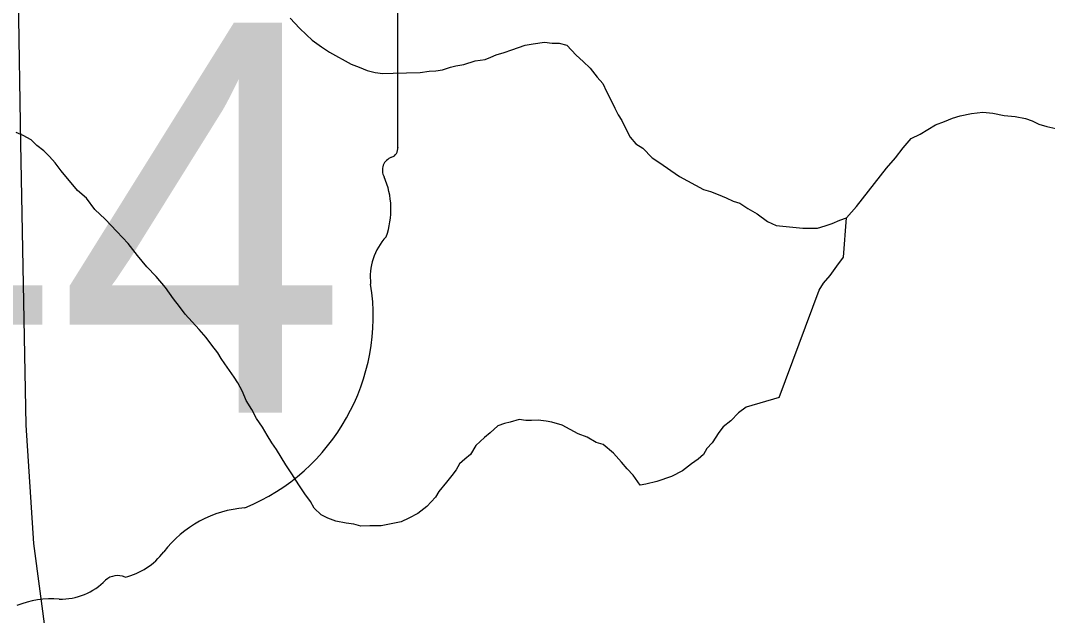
# Model space of a CAD drawing. Extents: x -59 to 82, y -3 to 49.
# Drawn here: x -53.8333 to -53.4859, y 43.325 to 43.5261 of the extents above; entities that cross this region are included whole.
import ezdxf

# ---------------------------------------------------------------- set-up
doc = ezdxf.new("R2010")
doc.units = 0
for name, color, linetype in [('GM_X_Minor_River', 7, 'Continuous'), ('GM_X_State_Route', 7, 'Continuous'), ('GM_X_State_Shield', 7, 'Continuous')]:
    doc.layers.add(name, color=color, linetype=linetype)

msp = doc.modelspace()

# ---------------------------------------------------------------- linework, layer by layer
at = {"layer": 'GM_X_Minor_River'}
for p, q in [((-53.74202021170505, 43.526848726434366), (-53.73888574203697, 43.523498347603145)), ((-53.73888574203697, 43.523498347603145), (-53.73654293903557, 43.52126918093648)), ((-53.73654293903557, 43.52126918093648), (-53.73459218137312, 43.51941312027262)), ((-53.73459218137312, 43.51941312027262), (-53.73148801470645, 43.51720478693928)), ((-53.73148801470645, 43.51720478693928), (-53.728772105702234, 43.515369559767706)), ((-53.669724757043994, 43.51534493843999), (-53.66708081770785, 43.51617448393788)), ((-53.66708081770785, 43.51617448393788), (-53.662550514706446, 43.51781652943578)), ((-53.662550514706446, 43.51781652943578), (-53.65989521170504, 43.518263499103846)), ((-53.65989521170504, 43.518263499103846), (-53.6560978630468, 43.51874266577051)), ((-53.6560978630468, 43.51874266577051), (-53.653423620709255, 43.51842827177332)), ((-53.653423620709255, 43.51842827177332), (-53.65113952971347, 43.518486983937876)), ((-53.65113952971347, 43.518486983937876), (-53.64845392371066, 43.517791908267)), ((-53.64845392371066, 43.517791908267), (-53.64532134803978, 43.51444152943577)), ((-53.728772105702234, 43.515369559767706), (-53.721433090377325, 43.51136198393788)), ((-53.683334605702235, 43.51118774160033), (-53.67955619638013, 43.51242827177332)), ((-53.67955619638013, 43.51242827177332), (-53.67613763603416, 43.51289418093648)), ((-53.67613763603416, 43.51289418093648), (-53.6742550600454, 43.51370668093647)), ((-53.6742550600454, 43.51370668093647), (-53.67237248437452, 43.51451728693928)), ((-53.67237248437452, 43.51451728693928), (-53.669724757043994, 43.51534493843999)), ((-53.64532134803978, 43.51444152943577), (-53.64298043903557, 43.51221425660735)), ((-53.64298043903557, 43.51221425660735), (-53.64063574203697, 43.509985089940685)), ((-53.721433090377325, 43.51136198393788), (-53.71873990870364, 43.51028622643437)), ((-53.71873990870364, 43.51028622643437), (-53.71604483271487, 43.509212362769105)), ((-53.71604483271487, 43.509212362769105), (-53.71336112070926, 43.50851728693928)), ((-53.698122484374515, 43.50852486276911), (-53.69508649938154, 43.50898130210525)), ((-53.69508649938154, 43.50898130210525), (-53.69280240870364, 43.509041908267)), ((-53.69280240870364, 43.509041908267), (-53.69052778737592, 43.50948130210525)), ((-53.69052778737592, 43.50948130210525), (-53.68788384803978, 43.510310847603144)), ((-53.68788384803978, 43.510310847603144), (-53.68598990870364, 43.51073887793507)), ((-53.68598990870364, 43.51073887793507), (-53.683334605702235, 43.51118774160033)), ((-53.64063574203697, 43.509985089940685), (-53.63827399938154, 43.50699645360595)), ((-53.71336112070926, 43.50851728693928), (-53.71068498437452, 43.50820478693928)), ((-53.71068498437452, 43.50820478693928), (-53.70726074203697, 43.508291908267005)), ((-53.70726074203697, 43.508291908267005), (-53.702690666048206, 43.508409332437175)), ((-53.702690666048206, 43.508409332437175), (-53.698122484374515, 43.50852486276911)), ((-53.63827399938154, 43.50699645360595), (-53.63631187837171, 43.504759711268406)), ((-53.63631187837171, 43.504759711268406), (-53.63510165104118, 43.50212145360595)), ((-53.63510165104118, 43.50212145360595), (-53.6335012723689, 43.49911387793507)), ((-53.6335012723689, 43.49911387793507), (-53.63229293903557, 43.49647562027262)), ((-53.63229293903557, 43.49647562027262), (-53.63109218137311, 43.49421993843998)), ((-53.511628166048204, 43.494699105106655), (-53.50783271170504, 43.49510819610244)), ((-53.50783271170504, 43.49510819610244), (-53.504412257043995, 43.49475213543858)), ((-53.63109218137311, 43.49421993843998), (-53.62990089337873, 43.49234304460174)), ((-53.62990089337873, 43.49234304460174), (-53.6286906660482, 43.48970668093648)), ((-53.52374748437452, 43.49080895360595), (-53.52071907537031, 43.49197183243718)), ((-53.52071907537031, 43.49197183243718), (-53.51807134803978, 43.49313092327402)), ((-53.51807134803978, 43.49313092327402), (-53.51541983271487, 43.49391122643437)), ((-53.51541983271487, 43.49391122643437), (-53.511628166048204, 43.494699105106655)), ((-53.504412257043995, 43.49475213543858), (-53.50061112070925, 43.49401728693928)), ((-53.50061112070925, 43.49401728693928), (-53.49680809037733, 43.49366501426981)), ((-53.49680809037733, 43.49366501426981), (-53.49338574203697, 43.492928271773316)), ((-53.49338574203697, 43.492928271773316), (-53.49110354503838, 43.49218395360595)), ((-53.49110354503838, 43.49218395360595), (-53.4888137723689, 43.49105895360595)), ((-53.83243309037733, 43.48719342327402), (-53.83474748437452, 43.488276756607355)), ((-53.6286906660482, 43.48970668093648), (-53.62708839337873, 43.48669721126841)), ((-53.52903915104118, 43.48772751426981), (-53.52639331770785, 43.489269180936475)), ((-53.52639331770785, 43.489269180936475), (-53.52374748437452, 43.49080895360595)), ((-53.4888137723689, 43.49105895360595), (-53.48615089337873, 43.49031652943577)), ((-53.48615089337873, 43.49031652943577), (-53.48310543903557, 43.489577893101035)), ((-53.82972854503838, 43.485736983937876), (-53.83243309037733, 43.48719342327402)), ((-53.82777778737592, 43.48388092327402), (-53.82972854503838, 43.485736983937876)), ((-53.62708839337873, 43.48669721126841), (-53.625128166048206, 43.484460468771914)), ((-53.625128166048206, 43.484460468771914), (-53.622804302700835, 43.482994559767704)), ((-53.53469634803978, 43.483121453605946), (-53.5320637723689, 43.48618395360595)), ((-53.5320637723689, 43.48618395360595), (-53.52903915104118, 43.48772751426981)), ((-53.82544634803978, 43.48203433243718), (-53.82777778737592, 43.48388092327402)), ((-53.82349180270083, 43.48017827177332), (-53.82544634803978, 43.48203433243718)), ((-53.622804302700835, 43.482994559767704), (-53.61967172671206, 43.479644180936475)), ((-53.53732702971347, 43.47967827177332), (-53.53469634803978, 43.483121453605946)), ((-53.82153157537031, 43.47793963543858), (-53.82349180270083, 43.48017827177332)), ((-53.81955998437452, 43.47532031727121), (-53.82153157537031, 43.47793963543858)), ((-53.61967172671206, 43.479644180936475), (-53.6173478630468, 43.47817827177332)), ((-53.6173478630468, 43.47817827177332), (-53.610368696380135, 43.47339986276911)), ((-53.54033649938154, 43.47623319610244), (-53.53732702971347, 43.47967827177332)), ((-53.81405430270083, 43.46860062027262), (-53.81955998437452, 43.47532031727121)), ((-53.550484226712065, 43.46322562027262), (-53.54033649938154, 43.47623319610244)), ((-53.610368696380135, 43.47339986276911), (-53.607664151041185, 43.47194342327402)), ((-53.607664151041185, 43.47194342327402), (-53.60496149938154, 43.47048698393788)), ((-53.60496149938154, 43.47048698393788), (-53.60225695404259, 43.46903243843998)), ((-53.810940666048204, 43.46601160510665), (-53.81405430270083, 43.46860062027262)), ((-53.60225695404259, 43.46903243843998), (-53.59995392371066, 43.46832789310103)), ((-53.59995392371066, 43.46832789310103), (-53.59725884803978, 43.46725213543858)), ((-53.59725884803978, 43.46725213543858), (-53.594565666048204, 43.466178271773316)), ((-53.80817930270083, 43.462269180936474), (-53.810940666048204, 43.46601160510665)), ((-53.594565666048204, 43.466178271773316), (-53.592251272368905, 43.46509304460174)), ((-53.592251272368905, 43.46509304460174), (-53.589948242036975, 43.46438849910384)), ((-53.589948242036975, 43.46438849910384), (-53.58723612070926, 43.46255327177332)), ((-53.80466415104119, 43.45892827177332), (-53.80817930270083, 43.462269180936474)), ((-53.58723612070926, 43.46255327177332), (-53.58413952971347, 43.46072372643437)), ((-53.58413952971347, 43.46072372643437), (-53.58064521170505, 43.45814418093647)), ((-53.553872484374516, 43.459396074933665), (-53.550484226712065, 43.46322562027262)), ((-53.800751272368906, 43.45483546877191), (-53.80466415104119, 43.45892827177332)), ((-53.58064521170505, 43.45814418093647), (-53.57771718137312, 43.45686008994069)), ((-53.57771718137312, 43.45686008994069), (-53.56865089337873, 43.45586766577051)), ((-53.56371528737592, 43.45590175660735), (-53.561063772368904, 43.4566820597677)), ((-53.561063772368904, 43.4566820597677), (-53.558791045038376, 43.45746046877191)), ((-53.558791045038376, 43.45746046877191), (-53.55614331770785, 43.458619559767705)), ((-53.55614331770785, 43.458619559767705), (-53.553872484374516, 43.459396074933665)), ((-53.55490089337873, 43.44607599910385), (-53.553872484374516, 43.459396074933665)), ((-53.79683460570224, 43.45074077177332), (-53.800751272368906, 43.45483546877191)), ((-53.56865089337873, 43.45586766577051), (-53.56751263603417, 43.45587524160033)), ((-53.56751263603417, 43.45587524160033), (-53.56371528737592, 43.45590175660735)), ((-53.79368309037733, 43.446629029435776), (-53.79683460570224, 43.45074077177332)), ((-53.790541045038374, 43.44289607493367), (-53.79368309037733, 43.446629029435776)), ((-53.7874084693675, 43.43954569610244), (-53.790541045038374, 43.44289607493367)), ((-53.5594103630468, 43.43995478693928), (-53.55715657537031, 43.443015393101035)), ((-53.55715657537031, 43.443015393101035), (-53.55490089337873, 43.44607599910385)), ((-53.78426452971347, 43.43581274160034), (-53.7874084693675, 43.43954569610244)), ((-53.56166604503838, 43.43727675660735), (-53.5594103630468, 43.43995478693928)), ((-53.7815012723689, 43.432072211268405), (-53.78426452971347, 43.43581274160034)), ((-53.56316604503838, 43.43498319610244), (-53.56166604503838, 43.43727675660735)), ((-53.5767209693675, 43.39862334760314), (-53.56316604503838, 43.43498319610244)), ((-53.77952968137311, 43.42945478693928), (-53.7815012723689, 43.432072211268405)), ((-53.777558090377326, 43.42683546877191), (-53.77952968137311, 43.42945478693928)), ((-53.77520771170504, 43.42422751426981), (-53.777558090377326, 43.42683546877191)), ((-53.77285543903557, 43.42161766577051), (-53.77520771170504, 43.42422751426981)), ((-53.770501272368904, 43.4190097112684), (-53.77285543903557, 43.42161766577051)), ((-53.76852968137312, 43.416392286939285), (-53.770501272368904, 43.4190097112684)), ((-53.76655809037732, 43.41377486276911), (-53.76852968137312, 43.416392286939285)), ((-53.76536680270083, 43.41189796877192), (-53.76655809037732, 43.41377486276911)), ((-53.76417740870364, 43.41002296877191), (-53.76536680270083, 43.41189796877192)), ((-53.762595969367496, 43.407776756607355), (-53.76417740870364, 43.41002296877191)), ((-53.761014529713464, 43.405528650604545), (-53.762595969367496, 43.407776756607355)), ((-53.75982324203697, 43.40365175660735), (-53.761014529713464, 43.405528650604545)), ((-53.7582228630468, 43.400644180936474), (-53.75982324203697, 43.40365175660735)), ((-53.757005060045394, 43.39762713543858), (-53.7582228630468, 43.400644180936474)), ((-53.75502210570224, 43.39462713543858), (-53.757005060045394, 43.39762713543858)), ((-53.5767209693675, 43.39862334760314), (-53.587806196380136, 43.39544910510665)), ((-53.75342172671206, 43.39161766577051), (-53.75502210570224, 43.39462713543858)), ((-53.587806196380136, 43.39544910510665), (-53.59042362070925, 43.39347562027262)), ((-53.751440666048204, 43.388619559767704), (-53.75342172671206, 43.39161766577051)), ((-53.664648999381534, 43.39120857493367), (-53.667675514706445, 43.390369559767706)), ((-53.66235543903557, 43.390884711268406), (-53.664648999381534, 43.39120857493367)), ((-53.66045202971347, 43.39093395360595), (-53.66235543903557, 43.390884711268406)), ((-53.65816793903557, 43.39099077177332), (-53.66045202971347, 43.39093395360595)), ((-53.655493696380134, 43.39067827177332), (-53.65816793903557, 43.39099077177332)), ((-53.65357892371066, 43.390346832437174), (-53.655493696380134, 43.39067827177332)), ((-53.59301831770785, 43.39074266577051), (-53.595635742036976, 43.38876918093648)), ((-53.59042362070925, 43.39347562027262), (-53.59301831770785, 43.39074266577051)), ((-53.74984975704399, 43.38599266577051), (-53.751440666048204, 43.388619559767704)), ((-53.67183460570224, 43.3891195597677), (-53.674440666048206, 43.38676539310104)), ((-53.66957134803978, 43.38993963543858), (-53.67183460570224, 43.3891195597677)), ((-53.667675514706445, 43.390369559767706), (-53.66957134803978, 43.38993963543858)), ((-53.65012437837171, 43.38929001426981), (-53.65357892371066, 43.390346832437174)), ((-53.64471718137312, 43.38637902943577), (-53.65012437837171, 43.38929001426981)), ((-53.595635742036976, 43.38876918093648), (-53.597109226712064, 43.38682599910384)), ((-53.74825884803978, 43.383363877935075), (-53.74984975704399, 43.38599266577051)), ((-53.676304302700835, 43.38519531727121), (-53.679281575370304, 43.382450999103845)), ((-53.674440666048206, 43.38676539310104), (-53.676304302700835, 43.38519531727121)), ((-53.64164331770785, 43.38531274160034), (-53.64471718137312, 43.38637902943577)), ((-53.638546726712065, 43.383485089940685), (-53.64164331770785, 43.38531274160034)), ((-53.597109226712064, 43.38682599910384), (-53.599306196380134, 43.383341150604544)), ((-53.74667740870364, 43.38111766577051), (-53.74825884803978, 43.383363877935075)), ((-53.745086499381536, 43.37848887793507), (-53.74667740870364, 43.38111766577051)), ((-53.679281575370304, 43.382450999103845), (-53.68110922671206, 43.379354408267)), ((-53.636243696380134, 43.38278243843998), (-53.638546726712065, 43.383485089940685)), ((-53.63273990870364, 43.379822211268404), (-53.636243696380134, 43.38278243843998)), ((-53.6011603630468, 43.38138660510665), (-53.602255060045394, 43.37945289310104)), ((-53.599306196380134, 43.383341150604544), (-53.6011603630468, 43.38138660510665)), ((-53.74349559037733, 43.37586198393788), (-53.745086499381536, 43.37848887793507)), ((-53.6829728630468, 43.377782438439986), (-53.684838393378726, 43.376210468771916)), ((-53.68110922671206, 43.379354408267), (-53.6829728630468, 43.377782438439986)), ((-53.62999559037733, 43.37684115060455), (-53.63273990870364, 43.379822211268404)), ((-53.6280353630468, 43.374604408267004), (-53.62999559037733, 43.37684115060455)), ((-53.604118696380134, 43.37788092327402), (-53.606363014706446, 43.37629948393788)), ((-53.602255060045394, 43.37945289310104), (-53.604118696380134, 43.37788092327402)), ((-53.74151452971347, 43.37286198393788), (-53.74349559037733, 43.37586198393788)), ((-53.68593119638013, 43.374274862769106), (-53.68740468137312, 43.372331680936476)), ((-53.684838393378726, 43.376210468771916), (-53.68593119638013, 43.374274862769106)), ((-53.62607324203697, 43.372369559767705), (-53.6280353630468, 43.374604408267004)), ((-53.60935165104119, 43.373937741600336), (-53.61310922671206, 43.37193584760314)), ((-53.606363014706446, 43.37629948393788), (-53.60935165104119, 43.373937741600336)), ((-53.73913195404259, 43.36911198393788), (-53.74151452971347, 43.37286198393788)), ((-53.68924937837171, 43.37000024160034), (-53.69183649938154, 43.36688281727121)), ((-53.68740468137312, 43.372331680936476), (-53.68924937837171, 43.37000024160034)), ((-53.62370202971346, 43.36899834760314), (-53.62607324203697, 43.372369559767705)), ((-53.61802210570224, 43.37028622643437), (-53.62180809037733, 43.36942637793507)), ((-53.61310922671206, 43.37193584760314), (-53.61802210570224, 43.37028622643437)), ((-53.73715089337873, 43.36611387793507), (-53.73913195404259, 43.36911198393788)), ((-53.69183649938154, 43.36688281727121), (-53.69293119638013, 43.36494910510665)), ((-53.62180809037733, 43.36942637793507), (-53.62370202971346, 43.36899834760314)), ((-53.735179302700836, 43.3634945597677), (-53.73715089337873, 43.36611387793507)), ((-53.733978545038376, 43.36123887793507), (-53.735179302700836, 43.3634945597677)), ((-53.69293119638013, 43.36494910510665), (-53.695898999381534, 43.36182410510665)), ((-53.731637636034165, 43.359009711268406), (-53.733978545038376, 43.36123887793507)), ((-53.69888574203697, 43.35946236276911), (-53.701891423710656, 43.35786008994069)), ((-53.695898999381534, 43.36182410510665), (-53.69888574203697, 43.35946236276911)), ((-53.729323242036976, 43.35792637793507), (-53.731637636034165, 43.359009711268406)), ((-53.7266281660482, 43.35685062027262), (-53.729323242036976, 43.35792637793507)), ((-53.723183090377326, 43.35617637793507), (-53.7266281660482, 43.35685062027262)), ((-53.72050884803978, 43.35586387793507), (-53.723183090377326, 43.35617637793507)), ((-53.71820392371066, 43.355159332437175), (-53.72050884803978, 43.35586387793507)), ((-53.70680430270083, 43.35621236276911), (-53.711351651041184, 43.35533357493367)), ((-53.70452968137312, 43.35664986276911), (-53.70680430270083, 43.35621236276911)), ((-53.701891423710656, 43.35786008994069), (-53.70452968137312, 43.35664986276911)), ((-53.7151584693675, 43.35523698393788), (-53.71820392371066, 43.355159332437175)), ((-53.711351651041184, 43.35533357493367), (-53.7151584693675, 43.35523698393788))]:
    msp.add_line(p, q, dxfattribs=at)
at = {"layer": 'GM_X_State_Route'}
for p, q in [((-53.83320198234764, 43.48455892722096), (-53.83707681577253, 43.719372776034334)), ((-53.83141802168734, 43.38935076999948), (-53.83320198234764, 43.48455892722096)), ((-53.828818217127, 43.349317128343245), (-53.83141802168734, 43.38935076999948)), ((-53.82383789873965, 43.31217786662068), (-53.828818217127, 43.349317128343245))]:
    msp.add_line(p, q, dxfattribs=at)
at = {"layer": 'GM_X_State_Shield'}
for p, q in [((-53.70567299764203, 43.48321934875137), (-53.70567299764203, 43.587904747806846)), ((-53.70569869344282, 43.48324504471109), (-53.70567299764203, 43.48321934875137))]:
    msp.add_line(p, q, dxfattribs=at)
for centre, radius, start, end in [((-53.70880452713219, 43.482814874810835), 0.003141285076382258, 289.6038111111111, 7.734130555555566), ((-53.70635109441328, 43.475534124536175), 0.004542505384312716, 107.94398333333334, 210.33696666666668), ((-53.73525014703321, 43.462301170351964), 0.02726868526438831, 340.0329638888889, 23.649566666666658), ((-53.69515640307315, 43.43940977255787), 0.019839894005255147, 136.80649722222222, 186.92959444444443), ((-53.783931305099, 43.426092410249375), 0.06993829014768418, 292.3088861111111, 8.985838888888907), ((-53.75444207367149, 43.32319859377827), 0.03830339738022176, 94.40312222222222, 142.57675), ((-53.802972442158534, 43.35998630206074), 0.022595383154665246, 282.8731916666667, 323.27711111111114), ((-53.800408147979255, 43.33247559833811), 0.006013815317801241, 65.75173055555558, 132.64842222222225), ((-53.81973032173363, 43.35185715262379), 0.02135989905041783, 268.7770194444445, 315.54927222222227), ((-53.8226588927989, 43.297653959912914), 0.03294109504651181, 85.69512222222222, 111.20994722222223)]:
    msp.add_arc(centre, radius, start, end, dxfattribs=at)

# ---------------------------------------------------------------- texts
msp.add_text('44', height=0.13183620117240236, dxfattribs=at).set_placement((-53.91875534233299, 43.39349381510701))

doc.saveas('drawing.dxf')
